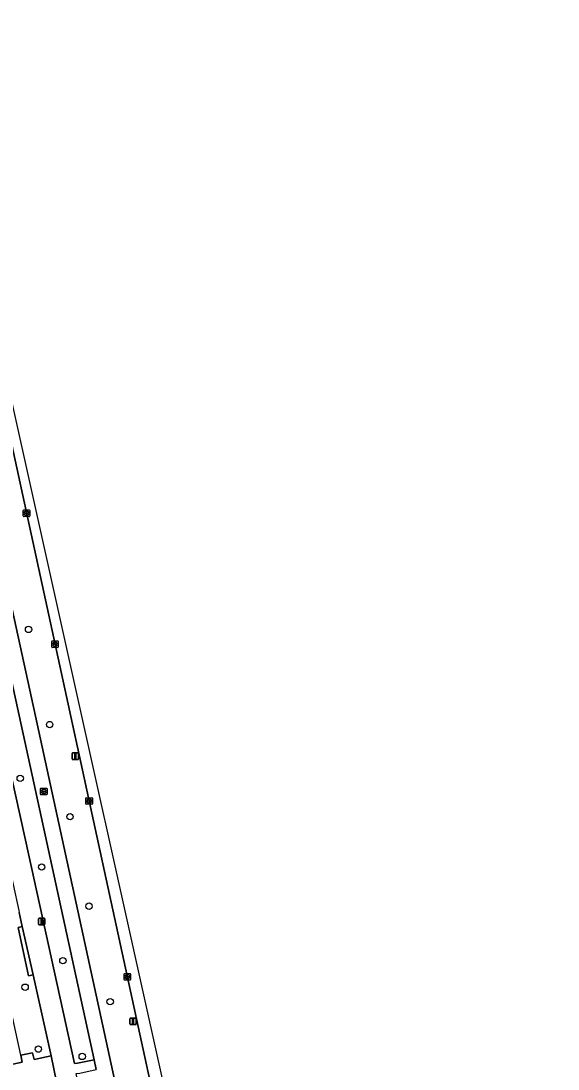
# Model space of a CAD drawing. Extents: x 160030 to 160839, y 385325 to 386450.
# Drawn here: x 160633.8 to 160716, y 386196.8 to 386357 of the extents above; entities that cross this region are included whole.
import ezdxf

# ---------------------------------------------------------------- set-up
doc = ezdxf.new("R2010")
doc.units = 0
for name, color, linetype in [('IMGEO_Berm_groen', 7, 'Continuous'), ('IMGEO_Boom', 7, 'Continuous'), ('IMGEO_Fietspad_gesloten', 7, 'Continuous'), ('IMGEO_Groenvoorziening', 7, 'Continuous'), ('IMGEO_Haag', 7, 'Continuous'), ('IMGEO_Kolk', 7, 'Continuous'), ('IMGEO_Lichtmast', 7, 'Continuous'), ('IMGEO_Rijbaan_lokaal_gesloten', 7, 'Continuous'), ('IMGEO_Rioolput', 7, 'Continuous'), ('IMGEO_Voetpad_open', 7, 'Continuous')]:
    doc.layers.add(name, color=color, linetype=linetype)

msp = doc.modelspace()

# ---------------------------------------------------------------- linework, layer by layer
at = {"layer": 'IMGEO_Berm_groen'}
for points in [[(160613.07, 386353.02), (160609.4, 386349.02), (160613.89, 386338.95), (160616.32, 386332.54), (160618.67, 386325.41), (160620.91, 386317.91), (160622.53, 386311.85), (160624.46, 386303.72), (160636.09, 386250.69), (160647.39, 386198.68), (160657.05, 386154.14), (160662.22, 386155.29), (160652.53, 386199.78), (160627.51, 386314.69)], [(160620.34, 386296.77), (160625.71, 386271.86), (160629.12, 386256.08), (160630.47, 386250), (160634.53, 386231.74), (160642.04, 386197.61), (160642.49, 386197.65), (160645.02, 386198.18), (160623.19, 386298.28)]]:
    msp.add_lwpolyline(points, dxfattribs=at)
at = {"layer": 'IMGEO_Boom'}
for centre in [(160635, 386263.97), (160638.24, 386249.42), (160633.73, 386241.21), (160641.35, 386235.35), (160637.01, 386227.65), (160644.25, 386221.67), (160640.26, 386213.34), (160634.48, 386209.28), (160647.49, 386207.07), (160636.5, 386199.83), (160643.21, 386198.7)]:
    msp.add_circle(centre, 0.489, dxfattribs=at)
at = {"layer": 'IMGEO_Fietspad_gesloten'}
for points in [[(160555.41, 386431.8), (160556.44, 386430.03), (160558.36, 386427.57), (160572.83, 386409.83), (160578.78, 386400.16), (160595.21, 386373.6), (160601.22, 386359.93), (160602.46, 386357.6), (160606.2, 386349.99), (160607.63, 386346.92), (160611.54, 386338.05), (160614.02, 386331.71), (160616.34, 386324.6), (160618.3, 386317.99), (160620.15, 386311.23), (160622.14, 386303.08), (160623.19, 386298.28), (160645.02, 386198.18), (160645.34, 386196.69)], [(160658.38, 386148.36), (160658.12, 386149.32), (160657.58, 386151.82), (160657.05, 386154.14), (160647.39, 386198.68), (160636.09, 386250.69), (160624.46, 386303.72), (160622.53, 386311.85), (160620.91, 386317.91), (160618.67, 386325.41), (160616.32, 386332.54), (160613.89, 386338.95), (160609.4, 386349.02), (160608, 386351.97), (160606.1, 386356.13), (160604.23, 386359.52), (160602.71, 386362.85), (160602.01, 386364.32), (160597.61, 386373.97), (160596.86, 386375.46), (160595.71, 386377.36), (160582.07, 386399.37), (160575.66, 386409.76)]]:
    msp.add_lwpolyline(points, dxfattribs=at)
at = {"layer": 'IMGEO_Groenvoorziening'}
for points in [[(160628.95, 386221.15), (160624.16, 386220.14), (160629.04, 386197.78), (160629.25, 386196.8), (160634.03, 386197.83), (160633.8, 386198.88)], [(160634.05, 386218.54), (160633.41, 386218.41), (160635.02, 386211), (160635.7, 386211.15)]]:
    msp.add_lwpolyline(points, close=True, dxfattribs=at)
msp.add_lwpolyline([(160633.8, 386198.88), (160635.63, 386199.24), (160635.86, 386198.22), (160638.46, 386198.77), (160637.32, 386203.83), (160635.7, 386211.15), (160635.02, 386211), (160633.41, 386218.41), (160634.05, 386218.54), (160633.57, 386220.71)], dxfattribs=at)
at = {"layer": 'IMGEO_Haag'}
msp.add_lwpolyline([(160634.05, 386218.54), (160633.41, 386218.41), (160635.02, 386211), (160635.7, 386211.15)], close=True, dxfattribs=at)
at = {"layer": 'IMGEO_Kolk'}
for p, q in [((160634.19, 386281.3), (160634.19, 386282.16)), ((160634.26, 386282.23), (160635.11, 386282.23)), ((160635.11, 386281.23), (160634.26, 386281.23)), ((160634.45, 386281.72), (160634.45, 386281.74)), ((160634.49, 386281.77), (160634.89, 386281.77)), ((160634.88, 386281.69), (160634.49, 386281.69)), ((160634.7, 386281.45), (160634.67, 386281.45)), ((160634.68, 386282.01), (160634.7, 386282.01)), ((160634.93, 386281.74), (160634.93, 386281.72)), ((160635.19, 386282.16), (160635.19, 386281.3)), ((160638.55, 386261.28), (160638.55, 386262.13)), ((160638.62, 386262.21), (160639.47, 386262.21)), ((160638.81, 386261.7), (160638.81, 386261.71)), ((160638.85, 386261.75), (160639.25, 386261.75)), ((160639.04, 386261.99), (160639.06, 386261.99)), ((160639.29, 386261.71), (160639.29, 386261.7)), ((160639.55, 386262.13), (160639.55, 386261.28)), ((160639.47, 386261.21), (160638.62, 386261.21)), ((160639.24, 386261.66), (160638.85, 386261.66)), ((160639.06, 386261.43), (160639.03, 386261.43)), ((160643.77, 386237.32), (160643.77, 386238.17)), ((160643.84, 386238.24), (160644.69, 386238.24)), ((160644.02, 386237.74), (160644.02, 386237.75)), ((160644.46, 386237.7), (160644.06, 386237.7)), ((160644.07, 386237.79), (160644.47, 386237.79)), ((160644.25, 386238.02), (160644.28, 386238.02)), ((160644.51, 386237.75), (160644.51, 386237.74)), ((160644.77, 386238.17), (160644.77, 386237.32)), ((160644.69, 386237.24), (160643.84, 386237.24)), ((160644.28, 386237.46), (160644.25, 386237.46)), ((160649.62, 386210.44), (160649.62, 386211.29)), ((160649.69, 386211.37), (160650.55, 386211.37)), ((160649.88, 386210.86), (160649.88, 386210.87)), ((160649.92, 386210.91), (160650.32, 386210.91)), ((160650.32, 386210.82), (160649.92, 386210.82)), ((160650.13, 386210.59), (160650.1, 386210.59)), ((160650.11, 386211.15), (160650.13, 386211.15)), ((160650.36, 386210.87), (160650.36, 386210.86)), ((160650.62, 386211.29), (160650.62, 386210.44)), ((160650.55, 386210.37), (160649.69, 386210.37))]:
    msp.add_line(p, q, dxfattribs=at)
for points in [[(160634.19, 386281.3), (160634.19, 386282.16)], [(160634.26, 386282.23), (160635.11, 386282.23)], [(160635.11, 386281.23), (160634.26, 386281.23)], [(160635.19, 386282.16), (160635.19, 386281.3)], [(160638.55, 386261.28), (160638.55, 386262.13)], [(160638.62, 386262.21), (160639.47, 386262.21)], [(160639.55, 386262.13), (160639.55, 386261.28)], [(160639.47, 386261.21), (160638.62, 386261.21)], [(160643.77, 386237.32), (160643.77, 386238.17)], [(160643.84, 386238.24), (160644.69, 386238.24)], [(160644.77, 386238.17), (160644.77, 386237.32)], [(160644.69, 386237.24), (160643.84, 386237.24)], [(160649.62, 386210.44), (160649.62, 386211.29)], [(160649.69, 386211.37), (160650.55, 386211.37)], [(160650.62, 386211.29), (160650.62, 386210.44)], [(160650.55, 386210.37), (160649.69, 386210.37)]]:
    msp.add_lwpolyline(points, dxfattribs=at)
for centre, radius, start, end in [((160634.26, 386282.15), 0.0765, 91.552, 178.448), ((160634.26, 386282.15), 0.0765, 91.552, 178.448), ((160634.26, 386281.3), 0.0765, 181.552, 268.448), ((160634.26, 386281.3), 0.0765, 181.552, 268.448), ((160634.49, 386281.73), 0.0403, 85.8775, 175.7526), ((160634.48, 386281.72), 0.0366, 178.938, 274.7102), ((160634.89, 386281.73), 0.043, 264.8664, 352.4533), ((160634.89, 386281.73), 0.0386, 1.7309, 96.639), ((160635.11, 386282.15), 0.0765, 1.552, 88.448), ((160635.11, 386282.15), 0.0765, 1.552, 88.448), ((160635.11, 386281.3), 0.0765, 271.552, 358.448), ((160635.11, 386281.3), 0.0765, 271.552, 358.448), ((160638.62, 386262.13), 0.0765, 91.552, 178.448), ((160638.62, 386262.13), 0.0765, 91.552, 178.448), ((160638.85, 386261.71), 0.0403, 85.8775, 175.7526), ((160639.25, 386261.71), 0.0386, 1.7309, 96.639), ((160639.47, 386262.13), 0.0765, 1.552, 88.448), ((160639.47, 386262.13), 0.0765, 1.552, 88.448), ((160638.62, 386261.28), 0.0765, 181.552, 268.448), ((160638.62, 386261.28), 0.0765, 181.552, 268.448), ((160638.84, 386261.7), 0.0366, 178.938, 274.7102), ((160639.25, 386261.71), 0.043, 264.8664, 352.4533), ((160639.47, 386261.28), 0.0765, 271.552, 358.448), ((160639.47, 386261.28), 0.0765, 271.552, 358.448), ((160643.84, 386238.17), 0.0765, 91.552, 178.448), ((160643.84, 386238.17), 0.0765, 91.552, 178.448), ((160644.07, 386237.75), 0.0403, 85.8775, 175.7526), ((160644.06, 386237.74), 0.0366, 178.938, 274.7102), ((160644.47, 386237.74), 0.043, 264.8664, 352.4533), ((160644.47, 386237.75), 0.0386, 1.7309, 96.639), ((160644.69, 386238.17), 0.0765, 1.552, 88.448), ((160644.69, 386238.17), 0.0765, 1.552, 88.448), ((160643.84, 386237.32), 0.0765, 181.552, 268.448), ((160643.84, 386237.32), 0.0765, 181.552, 268.448), ((160644.69, 386237.32), 0.0765, 271.552, 358.448), ((160644.69, 386237.32), 0.0765, 271.552, 358.448), ((160649.7, 386211.29), 0.0765, 91.552, 178.448), ((160649.7, 386211.29), 0.0765, 91.552, 178.448), ((160649.92, 386210.87), 0.0403, 85.8775, 175.7526), ((160649.91, 386210.86), 0.0366, 178.938, 274.7102), ((160650.32, 386210.87), 0.0386, 1.7309, 96.639), ((160650.32, 386210.87), 0.043, 264.8664, 352.4533), ((160650.54, 386211.29), 0.0765, 1.552, 88.448), ((160650.54, 386211.29), 0.0765, 1.552, 88.448), ((160649.7, 386210.44), 0.0765, 181.552, 268.448), ((160649.7, 386210.44), 0.0765, 181.552, 268.448), ((160650.54, 386210.44), 0.0765, 271.552, 358.448), ((160650.54, 386210.44), 0.0765, 271.552, 358.448)]:
    msp.add_arc(centre, radius, start, end, dxfattribs=at)
for centre, major_axis, ratio, start_param, end_param in [((160634.67, 386281.73), (-0.387, 0.002), 0.722429, 4.712389, 7.853982), ((160634.7, 386281.73), (-0.39, 0.002), 0.717154, 1.570796, 4.712389), ((160639.03, 386261.71), (-0.387, 0.002), 0.722429, 4.712389, 7.853982), ((160639.06, 386261.71), (-0.39, 0.002), 0.717154, 1.570796, 4.712389), ((160644.25, 386237.74), (-0.387, 0.002), 0.722429, 4.712389, 7.853982), ((160644.28, 386237.74), (-0.39, 0.002), 0.717154, 1.570796, 4.712389), ((160650.11, 386210.87), (-0.387, 0.002), 0.722429, 4.712389, 7.853982), ((160650.13, 386210.87), (-0.39, 0.002), 0.717154, 1.570796, 4.712389)]:
    msp.add_ellipse(centre, major_axis=major_axis, ratio=ratio, start_param=start_param, end_param=end_param, dxfattribs=at)
at = {"layer": 'IMGEO_Lichtmast'}
for p, q in [((160641.65, 386244.18), (160641.65, 386244.98)), ((160641.65, 386244.98), (160641.65, 386244.18)), ((160641.75, 386245.08), (160642.54, 386245.08)), ((160642.54, 386245.08), (160641.75, 386245.08)), ((160642.64, 386244.98), (160642.64, 386244.18)), ((160642.64, 386244.18), (160642.64, 386244.98)), ((160642.54, 386244.08), (160641.75, 386244.08)), ((160641.75, 386244.08), (160642.54, 386244.08)), ((160636.52, 386218.94), (160636.52, 386219.73)), ((160636.52, 386219.73), (160636.52, 386218.94)), ((160636.62, 386219.83), (160637.41, 386219.83)), ((160637.41, 386219.83), (160636.62, 386219.83)), ((160637.41, 386218.84), (160636.62, 386218.84)), ((160636.62, 386218.84), (160637.41, 386218.84)), ((160637.51, 386219.73), (160637.51, 386218.94)), ((160637.51, 386218.94), (160637.51, 386219.73)), ((160650.49, 386203.66), (160650.49, 386204.46)), ((160650.49, 386204.46), (160650.49, 386203.66)), ((160650.59, 386204.56), (160651.38, 386204.56)), ((160651.38, 386204.56), (160650.59, 386204.56)), ((160651.48, 386204.46), (160651.48, 386203.66)), ((160651.48, 386203.66), (160651.48, 386204.46)), ((160651.38, 386203.56), (160650.59, 386203.56)), ((160650.59, 386203.56), (160651.38, 386203.56))]:
    msp.add_line(p, q, dxfattribs=at)
for points in [[(160642.07, 386244.95), (160642.22, 386244.95), (160642.22, 386244.2), (160642.07, 386244.2), (160642.07, 386244.95)], [(160636.94, 386219.71), (160637.09, 386219.71), (160637.09, 386218.96), (160636.94, 386218.96), (160636.94, 386219.71)], [(160650.91, 386204.43), (160651.06, 386204.43), (160651.06, 386203.68), (160650.91, 386203.68), (160650.91, 386204.43)]]:
    msp.add_lwpolyline(points, dxfattribs=at)
for centre, start, end in [((160641.75, 386244.98), 90, 180), ((160641.75, 386244.98), 90, 180), ((160641.75, 386244.18), 180, 270), ((160641.75, 386244.18), 180, 270), ((160642.54, 386244.98), 0, 90), ((160642.54, 386244.98), 360, 90), ((160642.54, 386244.18), 270, 0), ((160642.54, 386244.18), 270, 0), ((160636.62, 386219.73), 90, 180), ((160636.62, 386219.73), 90, 180), ((160636.62, 386218.94), 180, 270), ((160636.62, 386218.94), 180, 270), ((160637.41, 386219.73), 0, 90), ((160637.41, 386219.73), 360, 90), ((160637.41, 386218.94), 270, 0), ((160637.41, 386218.94), 270, 0), ((160650.59, 386204.46), 90, 180), ((160650.59, 386204.46), 90, 180), ((160651.38, 386204.46), 0, 90), ((160651.38, 386204.46), 360, 90), ((160650.59, 386203.66), 180, 270), ((160650.59, 386203.66), 180, 270), ((160651.38, 386203.66), 270, 0), ((160651.38, 386203.66), 270, 0)]:
    msp.add_arc(centre, 0.1, start, end, dxfattribs=at)
at = {"layer": 'IMGEO_Rijbaan_lokaal_gesloten'}
for points in [[(160715.99, 385920.1), (160709.14, 385951.33), (160667.31, 386142.02), (160666.18, 386147.12), (160627.15, 386322.49), (160619.63, 386342.83), (160602.22, 386374.89), (160583.15, 386408.01), (160562.77, 386437.28), (160552.09, 386430.61)], [(160627.51, 386314.69), (160652.53, 386199.78), (160662.22, 386155.29), (160662.75, 386152.93), (160663.71, 386148.27), (160665.03, 386142.39), (160665.58, 386139.89), (160666.32, 386136.51), (160666.73, 386134.54), (160671.75, 386111.33), (160678.37, 386081.39), (160678.67, 386079.92), (160693.68, 386011.5), (160713.68, 385919.62), (160715.99, 385920.1)]]:
    msp.add_lwpolyline(points, dxfattribs=at)
at = {"layer": 'IMGEO_Rioolput'}
for p, q in [((160636.83, 386238.77), (160636.83, 386239.63)), ((160636.9, 386239.7), (160637.75, 386239.7)), ((160637.31, 386239.48), (160637.34, 386239.48)), ((160637.83, 386239.63), (160637.83, 386238.77)), ((160637.75, 386238.7), (160636.9, 386238.7)), ((160637.08, 386239.19), (160637.08, 386239.21)), ((160637.52, 386239.16), (160637.12, 386239.16)), ((160637.13, 386239.24), (160637.52, 386239.24)), ((160637.34, 386238.92), (160637.31, 386238.92)), ((160637.57, 386239.21), (160637.57, 386239.19))]:
    msp.add_line(p, q, dxfattribs=at)
for points in [[(160636.83, 386238.77), (160636.83, 386239.63)], [(160636.9, 386239.7), (160637.75, 386239.7)], [(160637.83, 386239.63), (160637.83, 386238.77)], [(160637.75, 386238.7), (160636.9, 386238.7)]]:
    msp.add_lwpolyline(points, dxfattribs=at)
for centre, radius, start, end in [((160636.9, 386239.62), 0.0765, 91.552, 178.448), ((160636.9, 386239.62), 0.0765, 91.552, 178.448), ((160637.75, 386239.62), 0.0765, 1.552, 88.448), ((160637.75, 386239.62), 0.0765, 1.552, 88.448), ((160636.9, 386238.77), 0.0765, 181.552, 268.448), ((160636.9, 386238.77), 0.0765, 181.552, 268.448), ((160637.12, 386239.2), 0.0403, 85.8775, 175.7526), ((160637.12, 386239.19), 0.0366, 178.938, 274.7102), ((160637.53, 386239.2), 0.0386, 1.7309, 96.639), ((160637.53, 386239.2), 0.043, 264.8664, 352.4533), ((160637.75, 386238.77), 0.0765, 271.552, 358.448), ((160637.75, 386238.77), 0.0765, 271.552, 358.448)]:
    msp.add_arc(centre, radius, start, end, dxfattribs=at)
for centre, major_axis, ratio, start_param, end_param in [((160637.31, 386239.2), (-0.387, 0.002), 0.722429, 4.712389, 7.853982), ((160637.34, 386239.2), (-0.39, 0.002), 0.717154, 1.570796, 4.712389)]:
    msp.add_ellipse(centre, major_axis=major_axis, ratio=ratio, start_param=start_param, end_param=end_param, dxfattribs=at)
at = {"layer": 'IMGEO_Voetpad_open'}
for points in [[(160610.12, 386321.85), (160611.35, 386318.06), (160613.97, 386309.54), (160615.41, 386303.91), (160617.9, 386292.2), (160618.22, 386290.76), (160621.84, 386274.25), (160622.18, 386272.74), (160627.12, 386250.19), (160627.16, 386250), (160627.42, 386248.83), (160633.51, 386221.02), (160633.57, 386220.71), (160634.05, 386218.54), (160635.7, 386211.15), (160637.32, 386203.83), (160638.46, 386198.77), (160639.29, 386194.81)], [(160674.54, 386048.01), (160668.06, 386077.36), (160667.74, 386078.85), (160663.41, 386099.24), (160654.08, 386141.2), (160657.32, 386141.9), (160656.92, 386143.72), (160653.67, 386142.97), (160652.07, 386150.28), (160655.3, 386151.03), (160654.79, 386153.38), (160651.56, 386152.64), (160642.26, 386196.11), (160642.84, 386196.17), (160645.34, 386196.69), (160645.02, 386198.18), (160642.49, 386197.65), (160642.04, 386197.61), (160634.53, 386231.74), (160630.47, 386250), (160629.12, 386256.08), (160625.71, 386271.86), (160620.34, 386296.77)]]:
    msp.add_lwpolyline(points, dxfattribs=at)
msp.add_lwpolyline([(160638.46, 386198.77), (160635.86, 386198.22), (160635.63, 386199.24), (160633.8, 386198.88), (160634.03, 386197.83), (160629.25, 386196.8), (160629.92, 386193.65), (160634.72, 386194.68), (160634.9, 386193.86), (160639.29, 386194.81)], close=True, dxfattribs=at)

doc.saveas('drawing.dxf')
